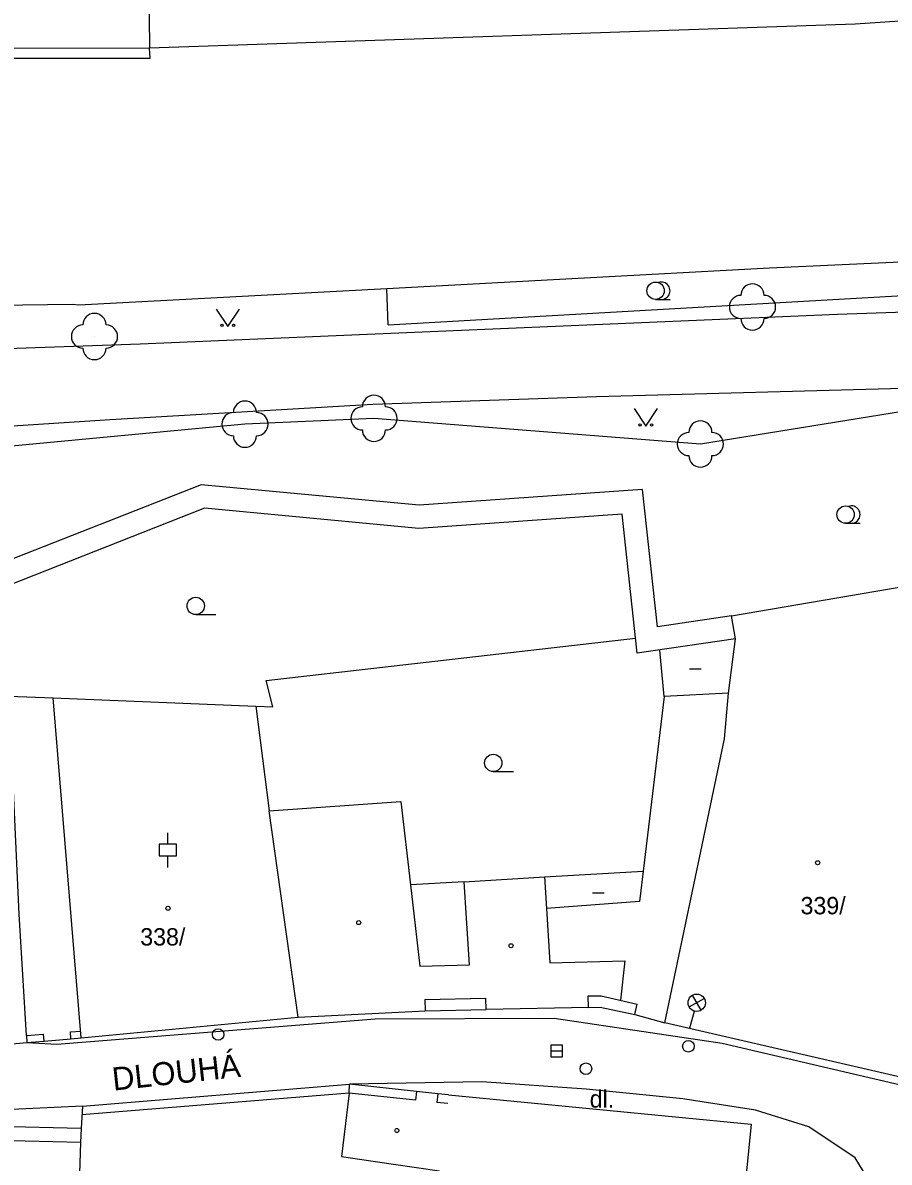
# Model space of a CAD drawing. Extents: x -737812 to -729375, y -1123000 to -1115500.
# Drawn here: x -736041.14 to -736003.67, y -1119399.74 to -1119350.46 of the extents above; entities that cross this region are included whole.
import ezdxf

# ---------------------------------------------------------------- set-up
doc = ezdxf.new("R2010")
doc.units = 0
for name, color, linetype in [('Doplněk polohopisu', 7, 'Continuous'), ('Hranice - ploty_ zdi', 7, 'Continuous'), ('Hranice parcel a úz_ celk', 7, 'Continuous'), ('Komunikace', 7, 'Continuous'), ('Názvy ulic_ silnic_ žel_', 7, 'Continuous'), ('Pomocné popisy', 7, 'Continuous'), ('Povr_ zn_ inž_ sítí - el_', 7, 'Continuous'), ('Povr_ zn_ inž_ sítí - kan_', 7, 'Continuous'), ('Povr_ zn_ inž_ sítí - vod_', 7, 'Continuous'), ('Stavební objekty', 7, 'Continuous'), ('Zeleň', 7, 'Continuous'), ('Značky druhů budov', 7, 'Continuous'), ('Značky druhů pozemků', 7, 'Continuous'), ('Čísla popisná', 7, 'Continuous')]:
    doc.layers.add(name, color=color, linetype=linetype)

msp = doc.modelspace()

# ---------------------------------------------------------------- linework, layer by layer
at = {"layer": 'Doplněk polohopisu'}
for p, q in [((-735989.44, -1119349.47), (-736005.14, -1119350.52)), ((-736005.14, -1119350.52), (-736035.66, -1119351.56)), ((-736005.9, -1119363.06), (-735993.13, -1119362.62)), ((-736036.06, -1119364.35), (-736005.9, -1119363.06)), ((-736055.83, -1119365.03), (-736036.06, -1119364.35)), ((-735998.09, -1119366.15), (-736016.32, -1119366.64)), ((-736016.32, -1119366.64), (-736026, -1119366.97)), ((-736026, -1119366.97), (-736037.36, -1119367.64)), ((-736037.36, -1119367.64), (-736061.53, -1119369.16))]:
    msp.add_line(p, q, dxfattribs=at)
msp.add_lwpolyline([(-736050.94, -1119351.59), (-736051.02, -1119347.42), (-736035.7, -1119347.43), (-736035.66, -1119351.56)], dxfattribs=at)
at = {"layer": 'Hranice - ploty_ zdi'}
for p, q in [((-736033.42, -1119370.44), (-736043.68, -1119374.47)), ((-736024, -1119371.33), (-736033.42, -1119370.44)), ((-736014.33, -1119370.65), (-736024, -1119371.33)), ((-736013.69, -1119376.59), (-736014.33, -1119370.65)), ((-736033.28, -1119371.46), (-736043.54, -1119375.49)), ((-736024.01, -1119372.33), (-736033.28, -1119371.46)), ((-736015.22, -1119371.72), (-736024.01, -1119372.33)), ((-736014.57, -1119377.73), (-736015.22, -1119371.72)), ((-736010.49, -1119376.11), (-736013.69, -1119376.59)), ((-736010.32, -1119377.1), (-736014.57, -1119377.73)), ((-736023.75, -1119392.7), (-736021.11, -1119392.64)), ((-736021.1, -1119393.14), (-736021.11, -1119392.64)), ((-736016.68, -1119392.55), (-736016.12, -1119392.54)), ((-736016.67, -1119393.05), (-736016.68, -1119392.55)), ((-736016.12, -1119392.54), (-736014.57, -1119392.91)), ((-736016.67, -1119393.05), (-736021.1, -1119393.14)), ((-736016.67, -1119393.05), (-736016.17, -1119393.04)), ((-736016.17, -1119393.04), (-736014.67, -1119393.35)), ((-736014.67, -1119393.35), (-736014.57, -1119392.91)), ((-736014.67, -1119393.35), (-736013.37, -1119393.71)), ((-736040.98, -1119394.26), (-736040.25, -1119394.2)), ((-736040.22, -1119394.5), (-736040.25, -1119394.2)), ((-736039.08, -1119394.11), (-736038.63, -1119394.07)), ((-736039.06, -1119394.41), (-736039.08, -1119394.11)), ((-736040.97, -1119394.56), (-736040.22, -1119394.5)), ((-736040.22, -1119394.5), (-736039.06, -1119394.41)), ((-736039.06, -1119394.41), (-736038.61, -1119394.37)), ((-736027.02, -1119396.75), (-736038.58, -1119397.7)), ((-736038.56, -1119397.32), (-736027.01, -1119396.37)), ((-736024.15, -1119397.06), (-736027.02, -1119396.75)), ((-736024.11, -1119396.68), (-736027.01, -1119396.37)), ((-736024.11, -1119396.68), (-736024.15, -1119397.06)), ((-736023.19, -1119396.78), (-736024.11, -1119396.68)), ((-736023.19, -1119396.78), (-736023.23, -1119397.16)), ((-736022.72, -1119396.83), (-736023.19, -1119396.78)), ((-736022.76, -1119397.21), (-736023.23, -1119397.16)), ((-736038.61, -1119398.29), (-736044.46, -1119398.15)), ((-736038.65, -1119398.89), (-736044.47, -1119398.75))]:
    msp.add_line(p, q, dxfattribs=at)
for points in [[(-736074.8, -1119349.65), (-736074.8, -1119349.84), (-736073.98, -1119350.16), (-736071.04, -1119351.9), (-736050.9, -1119351.99), (-736035.63, -1119351.99), (-736035.66, -1119351.56), (-736050.94, -1119351.59), (-736070.95, -1119351.59), (-736073.97, -1119349.81), (-736074.8, -1119349.65)], [(-736023.75, -1119392.7), (-736023.73, -1119393.2), (-736021.1, -1119393.14)], [(-736027.02, -1119396.75), (-736027.01, -1119396.37)], [(-736038.56, -1119397.32), (-736038.61, -1119398.29), (-736038.65, -1119398.89)]]:
    msp.add_lwpolyline(points, dxfattribs=at)
at = {"layer": 'Hranice parcel a úz_ celk'}
for points in [[(-736031.06, -1119380.02), (-736030.33, -1119380.05), (-736030.61, -1119378.91), (-736014.64, -1119377.07)], [(-736013.4, -1119379.6), (-736014.3, -1119387.15)], [(-736022.05, -1119387.61), (-736024.37, -1119387.75)], [(-736038.65, -1119398.89), (-736038.9, -1119406.97)]]:
    msp.add_lwpolyline(points, dxfattribs=at)
at = {"layer": 'Komunikace'}
for p, q in [((-736039.67, -1119394.63), (-736025.9, -1119393.54)), ((-736025.9, -1119393.54), (-736018.15, -1119393.51)), ((-736018.15, -1119393.51), (-736010.89, -1119394.59)), ((-736040.97, -1119394.56), (-736039.67, -1119394.63)), ((-736010.89, -1119394.59), (-735998.85, -1119397.41)), ((-736021.28, -1119396.27), (-736027.01, -1119396.37)), ((-736016.77, -1119396.59), (-736021.28, -1119396.27)), ((-736012.59, -1119397), (-736016.77, -1119396.59)), ((-736009.45, -1119397.49), (-736012.59, -1119397)), ((-736038.56, -1119397.32), (-736049.49, -1119397.85)), ((-736007.14, -1119398.21), (-736009.45, -1119397.49)), ((-736005.14, -1119399.55), (-736007.14, -1119398.21)), ((-736004.07, -1119401.3), (-736005.14, -1119399.55))]:
    msp.add_line(p, q, dxfattribs=at)
at = {"layer": 'Povr_ zn_ inž_ sítí - el_'}
for p, q in [((-736012.316, -1119393.029), (-736011.667, -1119392.66)), ((-736011.798, -1119393.168), (-736012.167, -1119392.518)), ((-736012.29, -1119393.93), (-736012.091, -1119393.207))]:
    msp.add_line(p, q, dxfattribs=at)
msp.add_circle((-736011.992, -1119392.846), 0.375, dxfattribs=at)
at = {"layer": 'Povr_ zn_ inž_ sítí - kan_'}
msp.add_line((-736018.3, -1119394.93), (-736017.8, -1119394.93), dxfattribs=at)
msp.add_lwpolyline([(-736018.3, -1119395.18), (-736017.8, -1119395.18), (-736017.8, -1119394.68), (-736018.3, -1119394.68)], close=True, dxfattribs=at)
at = {"layer": 'Povr_ zn_ inž_ sítí - vod_'}
for centre in [(-736032.69, -1119394.22), (-736012.35, -1119394.73), (-736016.78, -1119395.7)]:
    msp.add_circle(centre, 0.25, dxfattribs=at)
at = {"layer": 'Stavební objekty'}
for p, q in [((-736010.49, -1119376.11), (-735998.35, -1119374.03)), ((-736010.32, -1119377.1), (-736010.49, -1119376.11)), ((-736029.23, -1119393.47), (-736023.73, -1119393.2)), ((-736038.61, -1119394.37), (-736029.23, -1119393.47)), ((-736002.14, -1119396.3), (-736013.37, -1119393.71)), ((-736043.02, -1119394.76), (-736040.97, -1119394.56)), ((-736022.72, -1119396.83), (-736009.64, -1119398.1)), ((-736009.64, -1119398.1), (-736010.62, -1119408.07))]:
    msp.add_line(p, q, dxfattribs=at)
for points in [[(-736013.37, -1119393.71), (-736010.79, -1119381.43), (-736010.62, -1119379.45), (-736010.32, -1119377.1)], [(-736010.62, -1119379.45), (-736013.4, -1119379.6), (-736013.59, -1119377.59)], [(-736040.98, -1119394.26), (-736041.3, -1119389.02), (-736041.73, -1119379.58), (-736039.83, -1119379.66)], [(-736038.61, -1119394.37), (-736039.83, -1119379.66), (-736031.06, -1119380.02), (-736030.48, -1119384.55)], [(-736029.23, -1119393.47), (-736030.48, -1119384.55), (-736024.79, -1119384.14), (-736024.37, -1119387.75), (-736023.97, -1119391.27)], [(-736023.97, -1119391.27), (-736021.82, -1119391.21), (-736022.05, -1119387.61), (-736018.57, -1119387.4), (-736018.49, -1119388.77), (-736018.34, -1119391.12)], [(-736018.57, -1119387.4), (-736014.3, -1119387.15), (-736014.46, -1119388.47), (-736018.49, -1119388.77)], [(-736018.34, -1119391.12), (-736015.1, -1119391.03), (-736015.29, -1119392.74)], [(-736040.98, -1119394.26), (-736040.97, -1119394.56)], [(-736027.02, -1119396.75), (-736027.35, -1119399.5), (-736025.11, -1119399.83), (-736023.12, -1119400.12)]]:
    msp.add_lwpolyline(points, dxfattribs=at)
at = {"layer": 'Zeleň'}
for p, q in [((-735995.61, -1119360.48), (-736008.85, -1119361.07)), ((-736008.85, -1119361.07), (-736025.4, -1119361.96)), ((-736025.4, -1119361.96), (-736038.71, -1119362.67)), ((-736025.33, -1119363.53), (-736025.4, -1119361.96)), ((-736025.33, -1119363.53), (-735995.55, -1119361.82)), ((-736038.99, -1119362.64), (-736042.55, -1119362.7)), ((-736038.71, -1119362.67), (-736038.99, -1119362.64)), ((-735998.54, -1119366.53), (-736011.83, -1119368.68)), ((-736025.95, -1119367.57), (-736031.53, -1119367.82)), ((-736011.83, -1119368.68), (-736025.95, -1119367.57)), ((-736031.53, -1119367.82), (-736043.35, -1119368.93))]:
    msp.add_line(p, q, dxfattribs=at)
for centre in [(-736009.58, -1119362.75), (-736038.04, -1119364.03), (-736025.95, -1119367.57), (-736031.53, -1119367.82), (-736011.83, -1119368.68)]:
    msp.add_circle(centre, 0.0005, dxfattribs=at)
for centre, start, end in [((-736009.58, -1119362.25), 0, 180), ((-736010.08, -1119362.75), 90, 270), ((-736009.08, -1119362.75), 270, 90), ((-736038.04, -1119363.53), 0, 180), ((-736009.58, -1119363.25), 180, 360), ((-736038.54, -1119364.03), 90, 270), ((-736037.54, -1119364.03), 270, 90), ((-736038.04, -1119364.53), 180, 360), ((-736025.95, -1119367.07), 0, 180), ((-736031.53, -1119367.32), 0, 180), ((-736026.45, -1119367.57), 90, 270), ((-736025.45, -1119367.57), 270, 90), ((-736032.03, -1119367.82), 90, 270), ((-736031.03, -1119367.82), 270, 90), ((-736011.83, -1119368.18), 0, 180), ((-736025.95, -1119368.07), 180, 360), ((-736012.33, -1119368.68), 90, 270), ((-736011.33, -1119368.68), 270, 90), ((-736031.53, -1119368.32), 180, 360), ((-736011.83, -1119369.18), 180, 360)]:
    msp.add_arc(centre, 0.5, start, end, dxfattribs=at)
at = {"layer": 'Značky druhů budov'}
for p, q in [((-736012.3, -1119378.41), (-736011.8, -1119378.41)), ((-736016.5, -1119388.09), (-736016, -1119388.09))]:
    msp.add_line(p, q, dxfattribs=at)
for centre in [(-736006.76, -1119386.79), (-736034.86, -1119388.76), (-736026.61, -1119389.38), (-736020.02, -1119390.38), (-736024.96, -1119398.37)]:
    msp.add_circle(centre, 0.0875, dxfattribs=at)
at = {"layer": 'Značky druhů pozemků'}
for p, q in [((-736013.77, -1119362.425), (-736013.145, -1119362.425)), ((-736005.55, -1119372.105), (-736004.925, -1119372.105)), ((-736033.66, -1119376.055), (-736032.785, -1119376.055)), ((-736020.79, -1119382.845), (-736019.915, -1119382.845)), ((-736034.86, -1119385.99), (-736034.86, -1119385.49)), ((-736034.86, -1119386.99), (-736034.86, -1119386.49))]:
    msp.add_line(p, q, dxfattribs=at)
for points in [[(-736032.77, -1119362.84), (-736032.27, -1119363.59), (-736031.77, -1119362.84)], [(-736014.69, -1119367.15), (-736014.19, -1119367.9), (-736013.69, -1119367.15)]]:
    msp.add_lwpolyline(points, dxfattribs=at)
msp.add_lwpolyline([(-736035.235, -1119386.49), (-736034.485, -1119386.49), (-736034.485, -1119385.99), (-736035.235, -1119385.99)], close=True, dxfattribs=at)
for centre, radius in [((-736013.77, -1119362.05), 0.375), ((-736032.52, -1119363.54), 0.05), ((-736032.02, -1119363.54), 0.05), ((-736014.44, -1119367.85), 0.05), ((-736013.94, -1119367.85), 0.05), ((-736005.55, -1119371.73), 0.375), ((-736033.66, -1119375.68), 0.375), ((-736020.79, -1119382.47), 0.375)]:
    msp.add_circle(centre, radius, dxfattribs=at)
for centre in [(-736013.52, -1119362.05), (-736005.3, -1119371.73)]:
    msp.add_arc(centre, 0.375, 249.4944, 109.0474, dxfattribs=at)

# ---------------------------------------------------------------- texts
at = {"layer": 'Názvy ulic_ silnic_ žel_'}
msp.add_text('DLOUHÁ', height=1, rotation=6.2199, dxfattribs=at).set_placement((-736037.22, -1119396.65))
at = {"layer": 'Pomocné popisy'}
msp.add_text('dl.', height=0.75, dxfattribs=at).set_placement((-736016.62, -1119397.38))
at = {"layer": 'Čísla popisná'}
for s, p in [('339/', (-736007.5, -1119389.02)), ('338/', (-736036.06, -1119390.37))]:
    msp.add_text(s, height=0.75, dxfattribs=at).set_placement(p)

doc.saveas('drawing.dxf')
